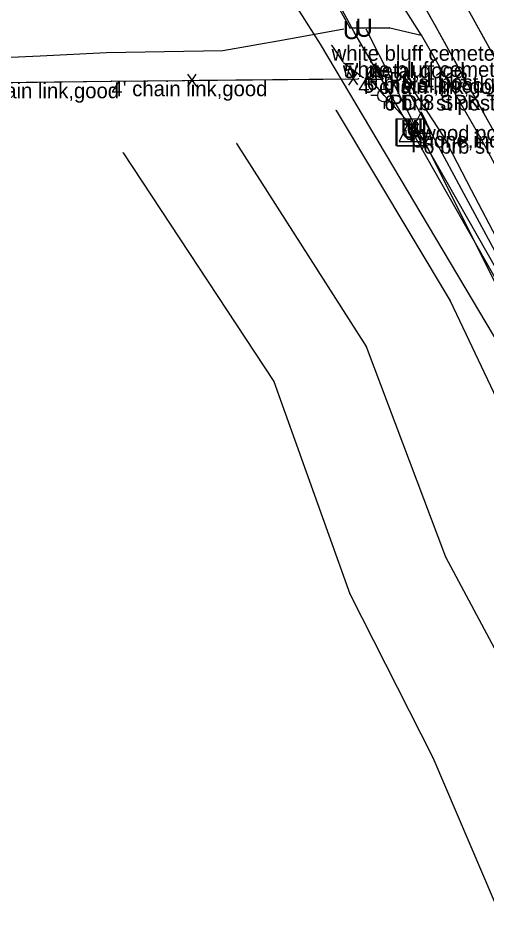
# Model space of a CAD drawing. Extents: x -99999 to 591807, y -99999 to 347168.
# Drawn here: x 589017.5 to 589172.2, y 343667.4 to 343966.1 of the extents above; entities that cross this region are included whole.
import ezdxf

# ---------------------------------------------------------------- set-up
doc = ezdxf.new("R2010")
doc.units = 0
for name, color, linetype in [('S_BREAKLINE', 7, 'Continuous'), ('S_DITCHLINE', 7, 'Continuous'), ('S_DRIVEWAY', 7, 'Continuous'), ('S_EDGE_PAVEMENT', 7, 'Continuous'), ('S_FENCE', 7, 'Continuous'), ('S_FENCE_ANNOT', 7, 'Continuous'), ('S_GRD_PT_SYM', 7, 'Continuous'), ('S_MSC_PT_SYM', 7, 'Continuous'), ('S_PAVEMENT_CROWN', 7, 'Continuous'), ('S_RDW_PT_SYM', 7, 'Continuous'), ('S_SECONDARY_CTL', 7, 'Continuous'), ('S_SECONDARY_CTL_ANNOT', 7, 'Continuous'), ('S_SHOULDER', 7, 'Continuous'), ('S_SIGN', 7, 'Continuous'), ('S_SIGN_ANNOT', 7, 'Continuous'), ('S_TELEPHONE_UTILITIES', 7, 'Continuous'), ('S_TELEPHONE_UTILITIES_ANNOT', 7, 'Continuous'), ('S_UNDERGROUND_CABLE', 7, 'Continuous'), ('S_UTILITY_POLE', 7, 'Continuous'), ('S_UTILITY_POLE_ANNOT', 7, 'Continuous'), ('S_UTL_PT_SYM', 7, 'Continuous'), ('S_WATER_UTILITIES', 7, 'Continuous')]:
    doc.layers.add(name, color=color, linetype=linetype)

msp = doc.modelspace()

# ---------------------------------------------------------------- linework, layer by layer
at = {"layer": 'S_BREAKLINE'}
for points in [[(589150.56, 343960.51), (589141.59, 343974.73), (589133.35, 343991.54)], [(589122.45, 343935.59), (589160.09, 343872.72), (589193.87, 343801.51), (589218.18, 343753.31), (589237.08, 343702.89), (589262.29, 343660.54)], [(589089.66, 343924.69), (589132.38, 343857.64), (589158.55, 343788.24), (589184.84, 343739), (589203.3, 343685.76), (589223.79, 343640.59)], [(589052.22, 343921.64), (589101.97, 343846.15), (589127.03, 343776.07), (589154.37, 343721.96), (589174.68, 343674.57), (589195.94, 343619.47)]]:
    msp.add_lwpolyline(points, dxfattribs=at)
at = {"layer": 'S_DITCHLINE'}
for points in [[(589295.45, 343681.5), (589288.73, 343693.55), (589282.01, 343705.59), (589275.29, 343717.64), (589268.57, 343729.69), (589260.42, 343745.11), (589252.28, 343760.52), (589244.14, 343775.94), (589236, 343791.36), (589225.75, 343807.46), (589215.5, 343823.56), (589205.26, 343839.67), (589195.01, 343855.77), (589185.74, 343873.6), (589176.46, 343891.43), (589167.19, 343909.26), (589157.92, 343927.09), (589145.7, 343945.78)], [(589292.94, 343680.41), (589286.28, 343692.36), (589279.61, 343704.3), (589272.94, 343716.24), (589266.27, 343728.19), (589258, 343743.46), (589249.73, 343758.73), (589241.46, 343774.01), (589233.2, 343789.28), (589223.25, 343805.72), (589213.31, 343822.15), (589203.36, 343838.59), (589193.42, 343855.02), (589183.84, 343872.75), (589174.25, 343890.49), (589164.67, 343908.22), (589155.08, 343925.95), (589144.54, 343945.21)]]:
    msp.add_lwpolyline(points, dxfattribs=at)
at = {"layer": 'S_DRIVEWAY'}
msp.add_lwpolyline([(589125.07, 343962.44), (589105.07, 343958.84), (589085.06, 343955.23), (589065.87, 343954.91), (589046.68, 343954.59), (589024.78, 343953.54), (589002.87, 343952.5)], dxfattribs=at)
at = {"layer": 'S_EDGE_PAVEMENT'}
for points in [[(589023.86, 344198.7), (589042.88, 344164.72), (589068.45, 344118.72), (589088.8, 344082.18), (589106.8, 344049.99), (589124.92, 344017.73), (589142.03, 343987.05), (589155.39, 343963.21), (589174.41, 343928.82), (589188.27, 343903.72), (589210.34, 343864.33), (589229.44, 343830.56), (589250.2, 343793.38), (589269.11, 343758.95), (589288.96, 343722.64), (589307.86, 343688.02)], [(589133.04, 343992.39), (589130.08, 343981.47), (589121.96, 343972.1), (589126.96, 343962.85), (589140.19, 343962.84), (589150.58, 343960.47)], [(589133.04, 343992.39), (589130.08, 343981.47), (589121.96, 343972.1), (589126.96, 343962.85), (589140.19, 343962.84), (589150.58, 343960.47)], [(589148.71, 343975.13), (589155.39, 343963.21), (589164.9, 343946.02), (589174.41, 343928.82), (589181.34, 343916.27), (589188.27, 343903.72), (589199.31, 343884.03), (589210.34, 343864.33), (589219.89, 343847.44), (589229.44, 343830.56), (589239.82, 343811.97), (589250.2, 343793.38), (589259.65, 343776.17), (589269.11, 343758.95), (589279.03, 343740.79), (589288.96, 343722.64), (589298.41, 343705.33), (589307.86, 343688.02)]]:
    msp.add_lwpolyline(points, dxfattribs=at)
at = {"layer": 'S_FENCE'}
for p, q in [((589125.07, 343951.26), (589131.38, 343946.44)), ((588999.4, 343944.62), (589048.35, 343945.29)), ((589048.35, 343945.29), (589129.83, 343946.04)), ((589073.49, 343947.57), (589076.39, 343943.5)), ((589073.52, 343943.47), (589076.35, 343947.59)), ((589126.65, 343948.06), (589129.55, 343943.99)), ((589126.69, 343943.96), (589129.51, 343948.08)), ((589138.36, 343940.57), (589132.59, 343947.33)), ((589151.22, 343926.32), (589138.36, 343940.57)), ((589154.47, 343924.38), (589149.53, 343925.12)), ((589150.81, 343922.55), (589153.2, 343926.94)), ((589188.11, 343852.27), (589151.22, 343926.32))]:
    msp.add_line(p, q, dxfattribs=at)
for points in [[(589125.07, 343951.26), (589131.38, 343946.44)], [(588999.4, 343944.62), (589048.35, 343945.29)], [(589048.35, 343945.29), (589072.52, 343945.51)], [(589077.35, 343945.55), (589125.68, 343946)], [(589138.36, 343940.57), (589132.59, 343947.33)], [(589151.22, 343926.32), (589138.36, 343940.57)], [(589174.98, 343878.63), (589153.1, 343922.55)]]:
    msp.add_lwpolyline(points, dxfattribs=at)
at = {"layer": 'S_GRD_PT_SYM'}
for points in [[(589150.56, 343960.51), (589150.52, 343960.49), (589150.56, 343960.51), (589150.59, 343960.47), (589150.56, 343960.51), (589150.6, 343960.54), (589150.56, 343960.51), (589150.54, 343960.56)], [(589122.45, 343935.59), (589122.49, 343935.61), (589122.45, 343935.59), (589122.43, 343935.63), (589122.45, 343935.59), (589122.41, 343935.56), (589122.45, 343935.59), (589122.48, 343935.54)], [(589089.66, 343924.69), (589089.7, 343924.72), (589089.66, 343924.69), (589089.64, 343924.73), (589089.66, 343924.69), (589089.62, 343924.66), (589089.66, 343924.69), (589089.69, 343924.65)], [(589052.22, 343921.64), (589052.26, 343921.67), (589052.22, 343921.64), (589052.19, 343921.69), (589052.22, 343921.64), (589052.18, 343921.62), (589052.22, 343921.64), (589052.25, 343921.6)], [(589160.09, 343872.72), (589160.13, 343872.74), (589160.09, 343872.72), (589160.07, 343872.77), (589160.09, 343872.72), (589160.04, 343872.7), (589160.09, 343872.72), (589160.11, 343872.68)], [(589132.38, 343857.64), (589132.42, 343857.66), (589132.38, 343857.64), (589132.36, 343857.69), (589132.38, 343857.64), (589132.33, 343857.63), (589132.38, 343857.64), (589132.39, 343857.6)], [(589101.97, 343846.15), (589102.02, 343846.17), (589101.97, 343846.15), (589101.95, 343846.2), (589101.97, 343846.15), (589101.92, 343846.13), (589101.97, 343846.15), (589101.98, 343846.1)], [(589158.55, 343788.24), (589158.6, 343788.26), (589158.55, 343788.24), (589158.53, 343788.29), (589158.55, 343788.24), (589158.51, 343788.22), (589158.55, 343788.24), (589158.57, 343788.2)], [(589127.03, 343776.07), (589127.08, 343776.09), (589127.03, 343776.07), (589127.01, 343776.11), (589127.03, 343776.07), (589126.99, 343776.05), (589127.03, 343776.07), (589127.06, 343776.03)], [(589154.37, 343721.96), (589154.42, 343721.98), (589154.37, 343721.96), (589154.36, 343722.01), (589154.37, 343721.96), (589154.33, 343721.94), (589154.37, 343721.96), (589154.39, 343721.92)]]:
    msp.add_lwpolyline(points, close=True, dxfattribs=at)
at = {"layer": 'S_MSC_PT_SYM'}
for points in [[(589121.02, 343956.99), (589121.02, 343957.04), (589121.02, 343956.99), (589120.97, 343956.99), (589121.02, 343956.99), (589121.02, 343956.94), (589121.02, 343956.99), (589121.07, 343956.99)], [(589124.71, 343951.65), (589124.71, 343951.7), (589124.71, 343951.65), (589124.66, 343951.65), (589124.71, 343951.65), (589124.71, 343951.6), (589124.71, 343951.65), (589124.76, 343951.65)], [(589125.07, 343951.26), (589125.07, 343951.31), (589125.07, 343951.26), (589125.02, 343951.26), (589125.07, 343951.26), (589125.07, 343951.21), (589125.07, 343951.26), (589125.12, 343951.26)], [(589048.35, 343945.29), (589048.35, 343945.34), (589048.35, 343945.29), (589048.3, 343945.29), (589048.35, 343945.29), (589048.35, 343945.24), (589048.35, 343945.29), (589048.4, 343945.29)], [(589129.83, 343946.04), (589129.83, 343946.09), (589129.83, 343946.04), (589129.78, 343946.04), (589129.83, 343946.04), (589129.83, 343945.99), (589129.83, 343946.04), (589129.88, 343946.04)], [(589131.38, 343946.44), (589131.38, 343946.49), (589131.38, 343946.44), (589131.33, 343946.44), (589131.38, 343946.44), (589131.38, 343946.39), (589131.38, 343946.44), (589131.43, 343946.44)], [(589132.59, 343947.33), (589132.59, 343947.38), (589132.59, 343947.33), (589132.54, 343947.33), (589132.59, 343947.33), (589132.59, 343947.28), (589132.59, 343947.33), (589132.64, 343947.33)], [(589138.36, 343940.57), (589138.36, 343940.62), (589138.36, 343940.57), (589138.31, 343940.57), (589138.36, 343940.57), (589138.36, 343940.52), (589138.36, 343940.57), (589138.41, 343940.57)], [(589151.22, 343926.32), (589151.22, 343926.37), (589151.22, 343926.32), (589151.17, 343926.32), (589151.22, 343926.32), (589151.22, 343926.27), (589151.22, 343926.32), (589151.27, 343926.32)]]:
    msp.add_lwpolyline(points, dxfattribs=at)
at = {"layer": 'S_PAVEMENT_CROWN'}
for points in [[(589034.18, 344204.28), (589052.82, 344171.66), (589078.89, 344124.45), (589099.08, 344088.67), (589116.35, 344057.6), (589135.37, 344023.69), (589152.41, 343993.38), (589165.9, 343969), (589184.66, 343935.23), (589198.39, 343910.2), (589220.86, 343870.52), (589240.04, 343836.28), (589260.16, 343799.88), (589280.05, 343763.84), (589299.46, 343728.43), (589318.91, 343692.89)], [(589165.9, 343969), (589175.28, 343952.11), (589184.66, 343935.23), (589191.53, 343922.71), (589198.39, 343910.2), (589209.63, 343890.36), (589220.86, 343870.52), (589230.45, 343853.4), (589240.04, 343836.28), (589250.1, 343818.08), (589260.16, 343799.88), (589270.1, 343781.86), (589280.05, 343763.84), (589289.75, 343746.13), (589299.46, 343728.43), (589309.19, 343710.66), (589318.91, 343692.89)]]:
    msp.add_lwpolyline(points, dxfattribs=at)
at = {"layer": 'S_RDW_PT_SYM'}
for points in [[(589155.39, 343963.21), (589155.43, 343963.24), (589155.39, 343963.21), (589155.36, 343963.26), (589155.39, 343963.21), (589155.34, 343963.19), (589155.39, 343963.21), (589155.41, 343963.17)], [(589126.96, 343962.85), (589126.96, 343962.9), (589126.96, 343962.85), (589126.91, 343962.85), (589126.96, 343962.85), (589126.96, 343962.8), (589126.96, 343962.85), (589127.01, 343962.85)], [(589140.19, 343962.84), (589140.2, 343962.88), (589140.19, 343962.84), (589140.14, 343962.85), (589140.19, 343962.84), (589140.18, 343962.79), (589140.19, 343962.84), (589140.24, 343962.82)], [(589150.57, 343960.5), (589150.61, 343960.52), (589150.57, 343960.5), (589150.54, 343960.54), (589150.57, 343960.5), (589150.53, 343960.47), (589150.57, 343960.5), (589150.59, 343960.45)], [(589150.58, 343960.47), (589150.59, 343960.52), (589150.58, 343960.47), (589150.53, 343960.48), (589150.58, 343960.47), (589150.57, 343960.42), (589150.58, 343960.47), (589150.63, 343960.46)], [(589170.21, 343926.38), (589170.25, 343926.4), (589170.21, 343926.38), (589170.18, 343926.42), (589170.21, 343926.38), (589170.16, 343926.36), (589170.21, 343926.38), (589170.23, 343926.34)]]:
    msp.add_lwpolyline(points, close=True, dxfattribs=at)
at = {"layer": 'S_SECONDARY_CTL'}
for p, q in [((589135.03, 343950.86), (589132.02, 343945.91)), ((589135.03, 343950.86), (589137.98, 343945.91)), ((589132.02, 343945.91), (589137.98, 343945.91))]:
    msp.add_line(p, q, dxfattribs=at)
for radius in [0.311, 0.183, 0.103]:
    msp.add_circle((589135.03, 343948.25), radius, dxfattribs=at)
at = {"layer": 'S_SHOULDER'}
for points in [[(589150.57, 343960.5), (589170.21, 343926.38), (589184.1, 343900.61), (589206.3, 343862.26), (589224.95, 343827.94), (589245.99, 343790.87), (589265.2, 343757.03), (589284.29, 343720.23), (589303.79, 343685.69)], [(589150.57, 343960.5), (589160.39, 343943.44), (589170.21, 343926.38), (589177.15, 343913.49), (589184.1, 343900.61), (589195.2, 343881.44), (589206.3, 343862.26), (589215.63, 343845.1), (589224.95, 343827.94), (589235.47, 343809.4), (589245.99, 343790.87), (589255.59, 343773.95), (589265.2, 343757.03), (589274.74, 343738.63), (589284.29, 343720.23), (589294.04, 343702.96), (589303.79, 343685.69)]]:
    msp.add_lwpolyline(points, dxfattribs=at)
at = {"layer": 'S_SIGN'}
msp.add_line((589121.02, 343956.99), (589124.71, 343951.65), dxfattribs=at)
at = {"layer": 'S_TELEPHONE_UTILITIES'}
for points in [[(589142.35, 343923.86), (589142.35, 343932.86), (589151.35, 343932.86), (589151.35, 343923.86)], [(589142.59, 343923.8), (589142.59, 343932.8), (589151.59, 343932.8), (589151.59, 343923.8)]]:
    msp.add_lwpolyline(points, close=True, dxfattribs=at)
at = {"layer": 'S_UNDERGROUND_CABLE'}
for p, q in [((589128.34, 343961.68), (589095.48, 344022.97)), ((589147.38, 343928.99), (589128.34, 343961.68)), ((589149.15, 343929.41), (589132.45, 343962.44)), ((589225.51, 343790.96), (589147.38, 343928.99)), ((589227.16, 343791.77), (589149.15, 343929.41))]:
    msp.add_line(p, q, dxfattribs=at)
at = {"layer": 'S_UTILITY_POLE'}
for p, q in [((589138.36, 343942.64), (589138.36, 343944.88)), ((589136.27, 343940.5), (589133.94, 343940.5)), ((589138.44, 343936.09), (589138.44, 343938.41)), ((589150.52, 343935.18), (589146.99, 343928.09)), ((589150.52, 343935.18), (589154.01, 343928.09)), ((589146.84, 343932.46), (589143.31, 343925.37)), ((589146.84, 343932.46), (589150.32, 343925.37)), ((589149.32, 343929.33), (589149.32, 343931.77)), ((589151.68, 343931.77), (589151.68, 343929.33)), ((589145.63, 343926.61), (589145.63, 343929.05)), ((589146.99, 343928.09), (589154.01, 343928.09)), ((589148, 343929.05), (589148, 343926.61)), ((589149.94, 343928.67), (589149.32, 343929.33)), ((589151.14, 343928.67), (589149.94, 343928.67)), ((589151.68, 343929.33), (589151.14, 343928.67)), ((589143.31, 343925.37), (589150.32, 343925.37)), ((589146.25, 343925.95), (589145.63, 343926.61)), ((589147.46, 343925.95), (589146.25, 343925.95)), ((589148, 343926.61), (589147.46, 343925.95))]:
    msp.add_line(p, q, dxfattribs=at)
msp.add_circle((589138.36, 343940.52), 2.13, dxfattribs=at)
at = {"layer": 'S_UTL_PT_SYM'}
msp.add_lwpolyline([(589117.23, 343957.48), (589117.23, 343957.53), (589117.23, 343957.48), (589117.18, 343957.48), (589117.23, 343957.48), (589117.23, 343957.43), (589117.23, 343957.48), (589117.28, 343957.48)], dxfattribs=at)
at = {"layer": 'S_WATER_UTILITIES'}
for p, q in [((589102.43, 343980.76), (589117.23, 343957.48)), ((589117.23, 343957.48), (589204.45, 343810.59))]:
    msp.add_line(p, q, dxfattribs=at)

# ---------------------------------------------------------------- texts
at = {"layer": 'S_FENCE_ANNOT'}
for s, p in [("5' metal,good", (589125.07, 343946.26)), ("4' chain link,good", (589048.35, 343940.29)), ("4' chain link,good", (589129.83, 343941.04)), ("5' metal,good", (589131.38, 343941.44)), ('6 brb st post,good', (589132.59, 343942.33)), ("4' chain link,good", (588999.4, 343939.62)), ('6 brb st post,good', (589138.36, 343935.57)), ('6 brb st post,good', (589151.22, 343921.32))]:
    msp.add_text(s, height=5, dxfattribs=at).set_placement(p)
at = {"layer": 'S_SECONDARY_CTL'}
msp.add_text('TV', height=1.5, rotation=360, dxfattribs=at).set_placement((589133.83, 343946.24))
at = {"layer": 'S_SECONDARY_CTL_ANNOT'}
for s, p in [('PN:1113', (589140.03, 343943.25)), ('PD:8 SPK,TRIG ELEV', (589140.03, 343935.75))]:
    msp.add_text(s, height=5, dxfattribs=at).set_placement(p)
at = {"layer": 'S_SIGN_ANNOT'}
for p in [(589121.02, 343951.99), (589124.71, 343946.65)]:
    msp.add_text('white bluff cemetery,na,brick&plastic', height=5, dxfattribs=at).set_placement(p)
at = {"layer": 'S_TELEPHONE_UTILITIES'}
for p in [(589144.92, 343925.36), (589145.16, 343925.3)]:
    msp.add_text('T', height=6, rotation=360, dxfattribs=at).set_placement(p)
at = {"layer": 'S_TELEPHONE_UTILITIES_ANNOT'}
msp.add_text('phone,independent', height=5, dxfattribs=at).set_placement((589147.32, 343923.32))
at = {"layer": 'S_UTILITY_POLE_ANNOT'}
msp.add_text('wood post,phone,contel', height=5, dxfattribs=at).set_placement((589150.52, 343925.65))
at = {"layer": 'S_UTL_PT_SYM'}
for p in [(589124.71, 343959.14), (589128.82, 343959.89), (589143.75, 343926.45), (589145.52, 343926.86)]:
    msp.add_text('U', height=6, rotation=360, dxfattribs=at).set_placement(p)

doc.saveas('drawing.dxf')
